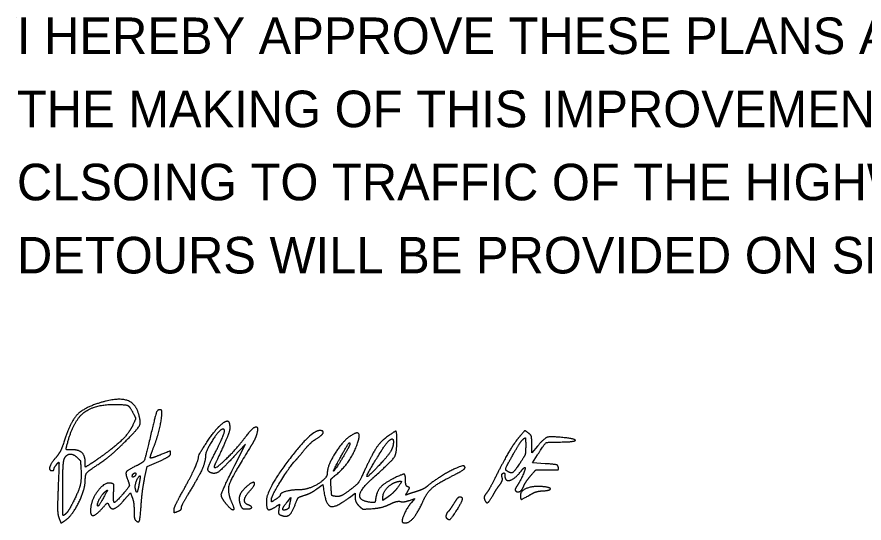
# Model space of a CAD drawing. Extents: x 0 to 34, y 0 to 22.
# Drawn here: x 24.528 to 27.773, y 8.939 to 10.877 of the extents above; entities that cross this region are included whole.
import ezdxf

# ---------------------------------------------------------------- set-up
doc = ezdxf.new("R2010")
doc.units = 0
doc.layers.add('SH_Data', color=7, linetype='Continuous')
doc.layers.add('SH_Text', color=7, linetype='Continuous')

msp = doc.modelspace()

# ---------------------------------------------------------------- linework, layer by layer
at = {"layer": 'SH_Data'}
msp.add_line((24.5279, 10.875), (24.5279, 10.875), dxfattribs=at)
at = {"layer": 'SH_Text'}
for p, q in [((25.1298, 8.9903), (25.1298, 8.9903)), ((25.3839, 9.0082), (25.3839, 9.0082)), ((26.1747, 8.9573), (26.1747, 8.9573))]:
    msp.add_line(p, q, dxfattribs=at)
for points in [[(25.3624, 9.1605), (25.4028, 9.2412), (25.3588, 9.1936)], [(26.522, 9.234), (26.4998, 9.2081), (26.4998, 9.2412)], [(26.5512, 9.1666), (26.5026, 9.17), (26.5218, 9.2)], [(25.0169, 9.1094), (25.0265, 9.1555), (25.0715, 9.1754)], [(25.6766, 9.0701), (25.6998, 9.0873), (25.7018, 9.072)], [(24.9391, 9.0276), (24.9628, 9.0552), (24.9696, 9.0372)], [(25.8015, 9.0375), (25.8232, 9.054), (25.8232, 9.037)], [(25.5637, 9.0209), (25.5775, 9.0366), (25.5738, 9.02)], [(25.9495, 9.0398), (25.9298, 9.0257), (25.9298, 9.0394)], [(26.0309, 9.026), (26.0523, 9.0335), (26.0391, 9.0184)]]:
    msp.add_lwpolyline(points, dxfattribs=at)
for points in [[(24.9918, 9.364), (24.9786, 9.4037), (24.9017, 9.419), (24.8329, 9.3955)], [(24.8329, 9.3955), (24.7758, 9.376), (24.7306, 9.3206), (24.7031, 9.2362)], [(24.7194, 9.2374), (24.7414, 9.3251), (24.8197, 9.3933), (24.8985, 9.3933)], [(24.8985, 9.3933), (24.9444, 9.3933), (24.9594, 9.3865), (24.9733, 9.3596)], [(24.9376, 9.2465), (24.9919, 9.3), (25.0042, 9.3267), (24.9918, 9.364)], [(24.9733, 9.3596), (24.9828, 9.3414), (24.9826, 9.3375), (24.972, 9.3148)], [(25.0748, 9.3733), (25.0657, 9.3733), (25.0578, 9.3508), (25.0395, 9.2733)], [(25.0524, 9.2313), (25.066, 9.266), (25.0832, 9.3409), (25.0832, 9.3655)], [(25.0832, 9.3655), (25.0832, 9.3698), (25.0794, 9.3733), (25.0748, 9.3733)], [(24.972, 9.3148), (24.9586, 9.2864), (24.9104, 9.2371), (24.8606, 9.2009)], [(25.3023, 9.3092), (25.3255, 9.3313), (25.3432, 9.3288), (25.3432, 9.3034)], [(25.2232, 9.1907), (25.2232, 9.201), (25.2832, 9.291), (25.3023, 9.3092)], [(25.3142, 9.2983), (25.3003, 9.294), (25.2498, 9.2125), (25.2498, 9.1944)], [(25.2876, 9.2095), (25.3147, 9.2618), (25.3268, 9.3021), (25.3142, 9.2983)], [(25.3432, 9.3034), (25.3432, 9.294), (25.3297, 9.2575), (25.3132, 9.2222)], [(25.4052, 9.2712), (25.4304, 9.3047), (25.4539, 9.3106), (25.4467, 9.2816)], [(25.4467, 9.2816), (25.4443, 9.2715), (25.4339, 9.2498), (25.4236, 9.2333)], [(25.6877, 9.2933), (25.6543, 9.2933), (25.4832, 9.0676), (25.4832, 9.0235)], [(25.6744, 9.2616), (25.6964, 9.2746), (25.7043, 9.2933), (25.6877, 9.2933)], [(25.7461, 9.1209), (25.8029, 9.1655), (25.8571, 9.3092), (25.8029, 9.2712)], [(25.9832, 9.2554), (25.9832, 9.2897), (25.976, 9.2919), (25.9433, 9.2678)], [(26.4865, 9.2842), (26.4742, 9.2933), (26.4717, 9.2924), (26.4546, 9.272)], [(26.4998, 9.2412), (26.4998, 9.2666), (26.4967, 9.2767), (26.4865, 9.2842)], [(25.0395, 9.2733), (25.0187, 9.1849), (25.0121, 9.1713), (24.9824, 9.157)], [(25.2832, 9.1557), (25.2832, 9.141), (25.3667, 9.2201), (25.4052, 9.2712)], [(25.6261, 9.2159), (25.6405, 9.2338), (25.6622, 9.2544), (25.6744, 9.2616)], [(25.8029, 9.2712), (25.7737, 9.2508), (25.7165, 9.1576), (25.7165, 9.1307)], [(25.9433, 9.2678), (25.9195, 9.2502), (25.8867, 9.2001), (25.8575, 9.1366)], [(25.8904, 9.111), (25.9641, 9.1768), (25.9832, 9.2065), (25.9832, 9.2554)], [(25.926, 9.2192), (25.9448, 9.249), (25.9698, 9.2671), (25.9698, 9.251)], [(25.9698, 9.251), (25.9698, 9.233), (25.9531, 9.2018), (25.9295, 9.1759)], [(26.4546, 9.272), (26.4319, 9.245), (26.3931, 9.18), (26.3599, 9.1133)], [(26.4261, 9.1979), (26.4427, 9.2274), (26.4608, 9.2552), (26.4664, 9.2599)], [(26.4664, 9.2599), (26.4752, 9.2672), (26.4765, 9.264), (26.4765, 9.2349)], [(26.5218, 9.2), (26.5503, 9.2447), (26.5583, 9.2492), (26.6104, 9.2496)], [(26.6182, 9.2668), (26.5705, 9.2716), (26.5475, 9.2638), (26.522, 9.234)], [(26.6104, 9.2496), (26.6641, 9.25), (26.6693, 9.2615), (26.6182, 9.2668)], [(24.7031, 9.2362), (24.6984, 9.2218), (24.686, 9.2001), (24.6755, 9.1881)], [(24.7386, 9.22), (24.7165, 9.22), (24.7153, 9.2211), (24.7194, 9.2374)], [(24.7898, 9.1689), (24.7898, 9.1958), (24.7656, 9.22), (24.7386, 9.22)], [(24.8532, 9.1737), (24.8715, 9.1861), (24.9095, 9.2188), (24.9376, 9.2465)], [(25.039, 9.1886), (25.0377, 9.1899), (25.0437, 9.2091), (25.0524, 9.2313)], [(25.1165, 9.2043), (25.1165, 9.2158), (25.1167, 9.2158), (25.0759, 9.1997)], [(25.3132, 9.2222), (25.2967, 9.1869), (25.2832, 9.1569), (25.2832, 9.1557)], [(25.4236, 9.2333), (25.3496, 9.1139), (25.3314, 9.0597), (25.3509, 9.0169)], [(25.5959, 9.18), (25.598, 9.1818), (25.6116, 9.198), (25.6261, 9.2159)], [(25.763, 9.1833), (25.7898, 9.2321), (25.8032, 9.2518), (25.8032, 9.2427)], [(25.8032, 9.2427), (25.8032, 9.2389), (25.7925, 9.218), (25.7794, 9.1962)], [(25.9295, 9.1759), (25.869, 9.1096), (25.8676, 9.1267), (25.926, 9.2192)], [(26.4765, 9.2349), (26.4765, 9.2083), (26.4721, 9.1949), (26.4548, 9.1691)], [(24.6755, 9.1881), (24.6569, 9.1666), (24.65, 9.14), (24.6632, 9.14)], [(24.7032, 9.0696), (24.7032, 9.1289), (24.7061, 9.1797), (24.7101, 9.1871)], [(24.7101, 9.1871), (24.7184, 9.2027), (24.7449, 9.204), (24.7594, 9.1895)], [(24.7594, 9.1895), (24.7716, 9.1773), (24.7711, 9.1787), (24.7733, 9.14)], [(24.8606, 9.2009), (24.8418, 9.1873), (24.8182, 9.171), (24.8082, 9.1646)], [(25.0759, 9.1997), (25.0569, 9.1922), (25.0403, 9.1872), (25.039, 9.1886)], [(25.0715, 9.1754), (25.0962, 9.1863), (25.1165, 9.1993), (25.1165, 9.2043)], [(25.151, 9.0387), (25.1874, 9.1039), (25.2232, 9.1793), (25.2232, 9.1907)], [(25.2498, 9.1944), (25.2498, 9.1734), (25.2229, 9.1145), (25.1842, 9.0508)], [(25.2715, 9.1314), (25.2573, 9.1365), (25.2622, 9.1606), (25.2876, 9.2095)], [(25.3588, 9.1936), (25.3143, 9.1456), (25.2868, 9.126), (25.2715, 9.1314)], [(25.7794, 9.1962), (25.7473, 9.1427), (25.7356, 9.1335), (25.763, 9.1833)], [(26.4046, 9.1388), (26.3981, 9.143), (26.4033, 9.1572), (26.4261, 9.1979)], [(24.6698, 9.1453), (24.6698, 9.1483), (24.6743, 9.1566), (24.6798, 9.1637)], [(24.6798, 9.1637), (24.6886, 9.1753), (24.6893, 9.166), (24.6857, 9.0766)], [(24.7898, 9.1071), (24.7898, 9.126), (24.8031, 9.1401), (24.8532, 9.1737)], [(24.8082, 9.1646), (24.79, 9.1531), (24.7898, 9.1532), (24.7898, 9.1689)], [(24.9824, 9.157), (24.9516, 9.1421), (24.9426, 9.1289), (24.9502, 9.11)], [(25.3319, 9.0095), (25.3082, 9.037), (25.3134, 9.0629), (25.3624, 9.1605)], [(25.5032, 9.0329), (25.5032, 9.0437), (25.5814, 9.1679), (25.5959, 9.18)], [(26.2422, 9.1565), (26.2349, 9.1638), (26.1353, 9.1105), (26.0998, 9.0803)], [(26.1865, 9.1153), (26.2281, 9.1364), (26.2477, 9.1509), (26.2422, 9.1565)], [(26.4548, 9.1691), (26.4329, 9.1364), (26.4202, 9.1288), (26.4046, 9.1388)], [(26.474, 9.1513), (26.477, 9.1483), (26.4536, 9.096), (26.4415, 9.0786)], [(26.4588, 9.138), (26.4657, 9.1468), (26.4725, 9.1528), (26.474, 9.1513)], [(26.6017, 9.1527), (26.6002, 9.1608), (26.5885, 9.1641), (26.5512, 9.1666)], [(26.5594, 9.1427), (26.5966, 9.1421), (26.6034, 9.1438), (26.6017, 9.1527)], [(24.6632, 9.14), (24.6668, 9.14), (24.6698, 9.1424), (24.6698, 9.1453)], [(24.7733, 9.14), (24.7753, 9.1043), (24.7641, 9.0613), (24.7411, 9.0157)], [(24.9698, 9.1192), (24.9698, 9.1228), (24.9728, 9.1277), (24.9765, 9.13)], [(24.9765, 9.1166), (24.9728, 9.1144), (24.9698, 9.1155), (24.9698, 9.1192)], [(24.9765, 9.13), (24.9802, 9.1322), (24.9832, 9.1311), (24.9832, 9.1274)], [(24.9832, 9.1274), (24.9832, 9.1237), (24.9802, 9.1189), (24.9765, 9.1166)], [(24.9816, 9.0711), (24.9792, 9.0817), (24.9929, 9.12), (24.9991, 9.12)], [(24.9991, 9.12), (25.0004, 9.12), (24.9992, 9.1078), (24.9964, 9.093)], [(25.7165, 9.1307), (25.7165, 9.1099), (25.6436, 9.0666), (25.6085, 9.0666)], [(25.7311, 9.0754), (25.7293, 9.1031), (25.7314, 9.1092), (25.7461, 9.1209)], [(25.8575, 9.1366), (25.8403, 9.0995), (25.829, 9.0848), (25.8016, 9.0646)], [(26.0165, 9.1), (26.0165, 9.1255), (26.0056, 9.1276), (25.9686, 9.1091)], [(26.3863, 9.1138), (26.3843, 9.1202), (26.3857, 9.1274), (26.3896, 9.1298)], [(26.3896, 9.1298), (26.3934, 9.1321), (26.3965, 9.1293), (26.3965, 9.1235)], [(26.3965, 9.1235), (26.3965, 9.0981), (26.4343, 9.1069), (26.4588, 9.138)], [(26.4694, 9.0815), (26.4727, 9.0898), (26.4843, 9.1071), (26.4952, 9.12)], [(26.4952, 9.12), (26.5144, 9.1425), (26.5167, 9.1433), (26.5594, 9.1427)], [(24.7116, 8.9484), (24.7395, 8.9669), (24.7898, 9.069), (24.7898, 9.1071)], [(24.8875, 9.092), (24.8629, 9.097), (24.8098, 9.0245), (24.8098, 8.9858)], [(24.8982, 9.058), (24.8995, 9.084), (24.8977, 9.0899), (24.8875, 9.092)], [(24.9502, 9.11), (24.9596, 9.0867), (24.957, 9.0771), (24.9348, 9.0515)], [(24.9964, 9.093), (24.9907, 9.0617), (24.9855, 9.0539), (24.9816, 9.0711)], [(25.0036, 9.0072), (25.0057, 9.038), (25.0117, 9.084), (25.0169, 9.1094)], [(25.4203, 9.0632), (25.4427, 9.0874), (25.4319, 9.1003), (25.4073, 9.0787)], [(25.8832, 9.0185), (25.8393, 9.0235), (25.8428, 9.0685), (25.8904, 9.111)], [(25.9686, 9.1091), (25.9343, 9.092), (25.9057, 9.0593), (25.9021, 9.0333)], [(25.9298, 9.0394), (25.9298, 9.0562), (25.961, 9.0907), (25.9815, 9.0966)], [(25.9815, 9.0966), (26.0001, 9.1019), (26.0006, 9.0936), (25.9829, 9.0711)], [(26.0248, 9.0781), (26.0202, 9.0797), (26.0165, 9.0896), (26.0165, 9.1)], [(26.0842, 9.0247), (26.0984, 9.0561), (26.1367, 9.09), (26.1865, 9.1153)], [(26.3599, 9.1133), (26.3462, 9.0858), (26.3305, 9.0582), (26.3249, 9.0519)], [(26.3519, 9.0469), (26.3589, 9.0594), (26.3703, 9.077), (26.3773, 9.0859)], [(26.3773, 9.0859), (26.3843, 9.0948), (26.3884, 9.1073), (26.3863, 9.1138)], [(24.6857, 9.0766), (24.683, 9.0092), (24.6842, 8.9704), (24.6892, 8.9576)], [(24.7137, 8.9737), (24.7042, 8.9658), (24.7032, 8.9751), (24.7032, 9.0696)], [(24.8365, 9.009), (24.8365, 9.0185), (24.8557, 9.051), (24.8667, 9.0601)], [(24.8667, 9.0601), (24.875, 9.067), (24.8741, 9.0628), (24.8632, 9.043)], [(24.9348, 9.0515), (24.9053, 9.0174), (24.8962, 9.0191), (24.8982, 9.058)], [(25.4073, 9.0787), (25.3865, 9.0606), (25.3761, 9.0293), (25.3839, 9.0082)], [(25.4132, 9.009), (25.3977, 9.015), (25.4013, 9.0427), (25.4203, 9.0632)], [(25.6085, 9.0666), (25.5809, 9.0665), (25.5365, 9.0545), (25.5365, 9.0471)], [(25.6288, 9.0455), (25.6423, 9.0496), (25.6638, 9.0606), (25.6766, 9.0701)], [(25.7018, 9.072), (25.7098, 9.0098), (25.7479, 8.9967), (25.8015, 9.0375)], [(25.7502, 9.0413), (25.7349, 9.0431), (25.733, 9.0466), (25.7311, 9.0754)], [(25.8016, 9.0646), (25.7786, 9.0477), (25.7616, 9.04), (25.7502, 9.0413)], [(25.9829, 9.0711), (25.9754, 9.0616), (25.9604, 9.0475), (25.9495, 9.0398)], [(26.0243, 9.0488), (26.017, 9.0458), (26.017, 9.0477), (26.0243, 9.0601)], [(26.0243, 9.0601), (26.0313, 9.0719), (26.0314, 9.0757), (26.0248, 9.0781)], [(26.0598, 9.0607), (26.0452, 9.0561), (26.0292, 9.0508), (26.0243, 9.0488)], [(26.0998, 9.0803), (26.0925, 9.074), (26.0745, 9.0652), (26.0598, 9.0607)], [(26.4415, 9.0786), (26.4372, 9.0724), (26.4356, 9.0652), (26.4381, 9.0628)], [(26.4381, 9.0628), (26.4457, 9.0552), (26.4631, 9.0655), (26.4694, 9.0815)], [(26.5404, 9.0788), (26.5048, 9.0817), (26.4565, 9.0628), (26.4565, 9.0461)], [(26.493, 9.0474), (26.5062, 9.0552), (26.527, 9.062), (26.5392, 9.0624)], [(26.5392, 9.0624), (26.5707, 9.0637), (26.5716, 9.0762), (26.5404, 9.0788)], [(24.8632, 9.043), (24.8476, 9.0149), (24.8365, 9.0007), (24.8365, 9.009)], [(24.8791, 9.0096), (24.8864, 8.9905), (24.9146, 8.999), (24.9391, 9.0276)], [(24.9696, 9.0372), (24.9734, 9.0272), (24.9765, 9.0048), (24.9765, 8.9873)], [(25.1298, 8.9903), (25.1298, 8.996), (25.1394, 9.0178), (25.151, 9.0387)], [(25.1842, 9.0508), (25.169, 9.0258), (25.1565, 9.0014), (25.1565, 8.9967)], [(25.4832, 9.0235), (25.4832, 8.9952), (25.4962, 8.9872), (25.5186, 9.0019)], [(25.5198, 9.0306), (25.504, 9.0202), (25.5032, 9.0203), (25.5032, 9.0329)], [(25.5365, 9.0471), (25.5365, 9.044), (25.529, 9.0366), (25.5198, 9.0306)], [(25.5598, 8.9909), (25.5452, 8.9853), (25.5474, 9.0024), (25.5637, 9.0209)], [(25.593, 9.0086), (25.6024, 9.0332), (25.6085, 9.0394), (25.6288, 9.0455)], [(25.8232, 9.037), (25.8232, 9.0276), (25.8295, 9.0136), (25.8372, 9.0059)], [(25.9021, 9.0333), (25.9002, 9.0199), (25.8965, 9.017), (25.8832, 9.0185)], [(25.9555, 9.0113), (25.971, 9.0189), (25.9895, 9.0237), (25.9966, 9.0219)], [(25.9966, 9.0219), (26.0036, 9.02), (26.0191, 9.0219), (26.0309, 9.026)], [(26.0165, 8.94), (26.0315, 8.94), (26.0646, 8.9814), (26.0842, 9.0247)], [(26.2024, 9.015), (26.2107, 9.0287), (26.2203, 9.04), (26.2237, 9.04)], [(26.2237, 9.04), (26.2359, 9.04), (26.2294, 9.0149), (26.2092, 8.9844)], [(26.3249, 9.0519), (26.3194, 9.0456), (26.3167, 9.0356), (26.319, 9.0297)], [(26.319, 9.0297), (26.325, 9.0142), (26.3372, 9.0207), (26.3519, 9.0469)], [(26.4565, 9.0461), (26.4565, 9.0297), (26.4635, 9.03), (26.493, 9.0474)], [(24.7411, 9.0157), (24.7318, 8.9974), (24.7195, 8.9785), (24.7137, 8.9737)], [(24.8098, 8.9858), (24.8098, 8.9656), (24.8331, 8.971), (24.8552, 8.9962)], [(24.8552, 8.9962), (24.8701, 9.0132), (24.8763, 9.0166), (24.8791, 9.0096)], [(24.9811, 8.9509), (24.9933, 8.9387), (25.0002, 8.9559), (25.0036, 9.0072)], [(25.146, 8.984), (25.131, 8.9783), (25.1298, 8.9787), (25.1298, 8.9903)], [(25.1565, 8.9967), (25.1565, 8.9919), (25.1518, 8.9862), (25.146, 8.984)], [(25.3509, 9.0169), (25.3624, 8.9916), (25.3511, 8.9872), (25.3319, 9.0095)], [(25.3839, 9.0082), (25.3876, 8.9981), (25.3949, 8.9933), (25.4063, 8.9933)], [(25.4063, 8.9933), (25.4248, 8.9933), (25.429, 9.003), (25.4132, 9.009)], [(25.5186, 9.0019), (25.5336, 9.0117), (25.5339, 9.0114), (25.5312, 8.9927)], [(25.5312, 8.9927), (25.5292, 8.979), (25.5316, 8.9722), (25.5395, 8.9692)], [(25.5395, 8.9692), (25.5593, 8.9616), (25.5812, 8.9777), (25.593, 9.0086)], [(25.5699, 8.999), (25.5699, 8.9966), (25.5653, 8.993), (25.5598, 8.9909)], [(25.5738, 9.02), (25.5717, 9.0108), (25.57, 9.0014), (25.5699, 8.999)], [(25.8372, 9.0059), (25.8491, 8.994), (25.8573, 8.9922), (25.8893, 8.9945)], [(25.8893, 8.9945), (25.9102, 8.9961), (25.94, 9.0036), (25.9555, 9.0113)], [(26.0391, 9.0184), (26.0256, 9.0029), (26.0032, 8.958), (26.0032, 8.9464)], [(26.183, 8.9866), (26.1853, 8.9885), (26.194, 9.0012), (26.2024, 9.015)], [(24.6892, 8.9576), (24.6963, 8.9396), (24.6976, 8.9391), (24.7116, 8.9484)], [(24.9765, 8.9873), (24.9765, 8.9698), (24.9786, 8.9535), (24.9811, 8.9509)], [(26.1747, 8.9573), (26.1705, 8.9615), (26.176, 8.981), (26.183, 8.9866)], [(26.2092, 8.9844), (26.1891, 8.954), (26.1829, 8.9491), (26.1747, 8.9573)], [(26.0032, 8.9464), (26.0032, 8.9429), (26.0091, 8.94), (26.0165, 8.94)]]:
    msp.add_open_spline(points, degree=2, dxfattribs=at)

# ---------------------------------------------------------------- texts
for s, p in [('I HEREBY APPROVE THESE PLANS AND DECLARE THAT', (24.5279, 10.735)), ('THE MAKING OF THIS IMPROVEMENT WILL REQUIRE THE', (24.5279, 10.455)), ('CLSOING TO TRAFFIC OF THE HIGHWAY AND THAT', (24.5279, 10.175)), ('DETOURS WILL BE PROVIDED ON SHEET 6. ', (24.5279, 9.895))]:
    msp.add_text(s, height=0.14, dxfattribs=at).set_placement(p)

doc.saveas('drawing.dxf')
